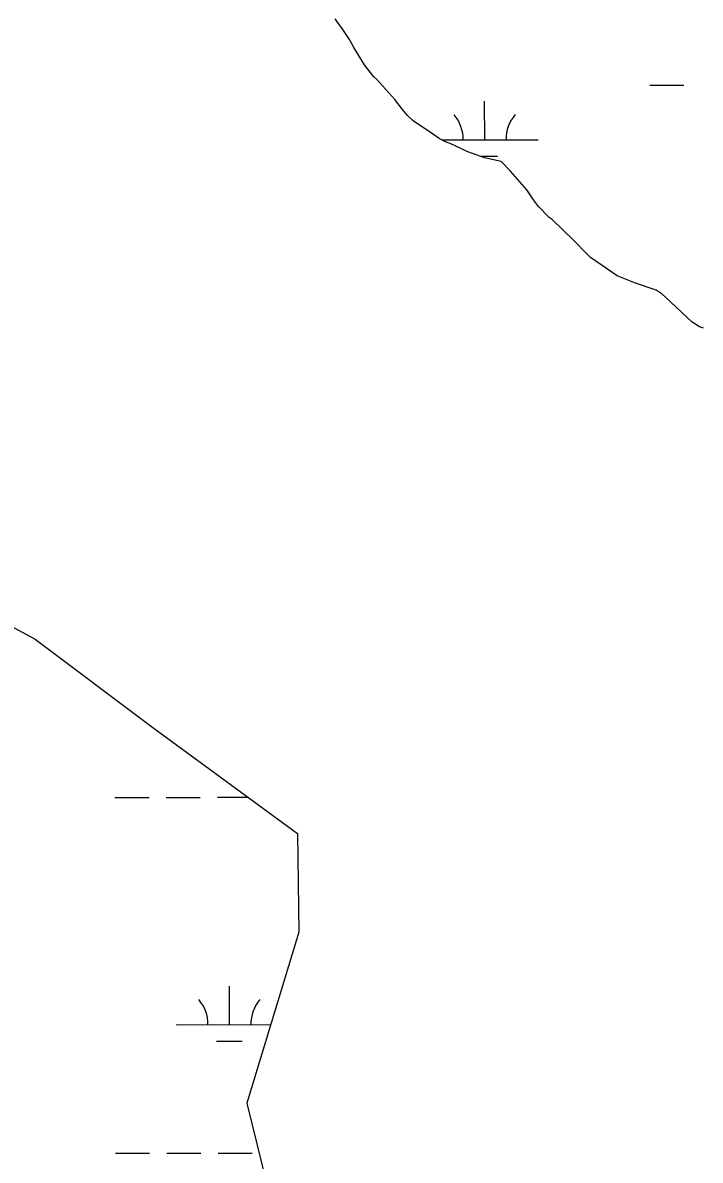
# Model space of a CAD drawing. Extents: x 3329332 to 3367211, y 631066 to 656469.
# Drawn here: x 3363249 to 3363883, y 646805 to 647869 of the extents above; entities that cross this region are included whole.
import ezdxf

# ---------------------------------------------------------------- set-up
doc = ezdxf.new("R2010")
doc.units = 0
doc.layers.add('V-WETL-SWMP', color=7, linetype='Continuous')

msp = doc.modelspace()

# ---------------------------------------------------------------- linework, layer by layer
at = {"layer": 'V-WETL-SWMP'}
for p, q in [((3363548.2, 647863.2), (3363540.9, 647873.1)), ((3363554.5, 647853.8), (3363548.2, 647863.2)), ((3363558.5, 647846.3), (3363554.5, 647853.8)), ((3363568.4, 647829.9), (3363558.5, 647846.3)), ((3363576.9, 647819), (3363568.4, 647829.9)), ((3363580.1, 647816.2), (3363576.9, 647819)), ((3363596.9, 647797.7), (3363580.1, 647816.2)), ((3363835.4, 647811), (3363867.4, 647811)), ((3363604.1, 647788.3), (3363596.9, 647797.7)), ((3363680.9, 647759.9), (3363680.8, 647795.9)), ((3363608.7, 647782.7), (3363604.1, 647788.3)), ((3363614.1, 647777.5), (3363608.7, 647782.7)), ((3363632.9, 647765), (3363614.1, 647777.5)), ((3363638.4, 647761.2), (3363632.9, 647765)), ((3363644.8, 647757.8), (3363638.4, 647761.2)), ((3363640.9, 647759.9), (3363730.9, 647760)), ((3363648.5, 647756.4), (3363644.8, 647757.8)), ((3363665, 647748.6), (3363648.5, 647756.4)), ((3363673.8, 647745.6), (3363665, 647748.6)), ((3363680.7, 647743.2), (3363673.8, 647745.6)), ((3363677, 647744.5), (3363692.9, 647744.5)), ((3363696.4, 647739.6), (3363680.7, 647743.2)), ((3363705, 647730.6), (3363696.4, 647739.6)), ((3363720.4, 647713.2), (3363705, 647730.6)), ((3363726.7, 647703.8), (3363720.4, 647713.2)), ((3363731.2, 647697.6), (3363726.7, 647703.8)), ((3363741.2, 647687.2), (3363731.2, 647697.6)), ((3363744, 647685.3), (3363741.2, 647687.2)), ((3363764, 647665.9), (3363744, 647685.3)), ((3363776.3, 647653.6), (3363764, 647665.9)), ((3363779.9, 647649.8), (3363776.3, 647653.6)), ((3363805, 647632.6), (3363779.9, 647649.8)), ((3363822.1, 647625.8), (3363805, 647632.6)), ((3363841.4, 647619.3), (3363822.1, 647625.8)), ((3363846.9, 647615.5), (3363841.4, 647619.3)), ((3363850.1, 647612.7), (3363846.9, 647615.5)), ((3363875.1, 647589.4), (3363850.1, 647612.7)), ((3363882, 647585.1), (3363875.1, 647589.4)), ((3363885.7, 647583.7), (3363882, 647585.1)), ((3363108, 647374.9), (3363260.1, 647292.8)), ((3363260.1, 647292.8), (3363370.3, 647210.1)), ((3363370.3, 647210.1), (3363505.8, 647111)), ((3363334.7, 647144.7), (3363366.7, 647144.7)), ((3363382.7, 647144.8), (3363414.7, 647144.8)), ((3363430.7, 647144.9), (3363459.4, 647144.9)), ((3363505.8, 647111), (3363506.9, 647018.7)), ((3363506.9, 647018.7), (3363458.3, 646858.7)), ((3363442, 646932.3), (3363441.9, 646968.3)), ((3363392, 646932.2), (3363480.7, 646932.4)), ((3363430, 646916.8), (3363454, 646916.9)), ((3363458.3, 646858.7), (3363493.5, 646716.4)), ((3363335.3, 646812), (3363367.3, 646812.1)), ((3363383.3, 646812.1), (3363415.3, 646812.2)), ((3363431.3, 646812.2), (3363463.3, 646812.2))]:
    msp.add_line(p, q, dxfattribs=at)
for centre, start, end in [((3363625.6, 647760.3), 359.3365, 40.8801), ((3363736.1, 647760.5), 139.3365, 180.8801), ((3363386.7, 646932.6), 359.3365, 40.8801), ((3363497.2, 646932.9), 139.3365, 180.8801)]:
    msp.add_arc(centre, 35.2, start, end, dxfattribs=at)

doc.saveas('drawing.dxf')
